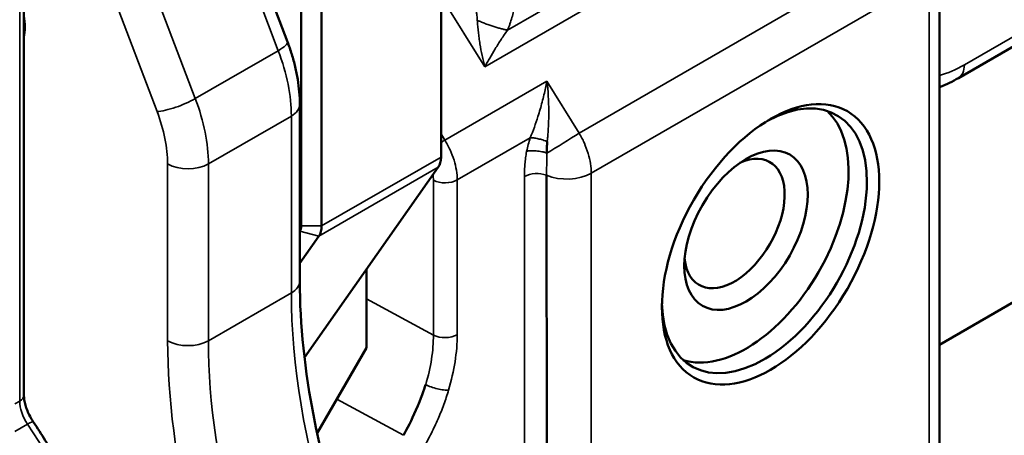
# Model space of a CAD drawing. Header units: millimetres. Extents: x 0 to 14369, y -869 to 2970.
# Tile 764 of 787: x 3826 to 3860, y 1928 to 1942. Entities that reach past the tile are written whole.
import ezdxf

# ---------------------------------------------------------------- set-up
doc = ezdxf.new("R2010")
doc.units = ezdxf.units.MM
doc.header["$LTSCALE"] = 10
doc.layers.add('Sichtbar (ISO)', color=7, linetype='Continuous', lineweight=50)
doc.layers.add('Sichtbar schmal (ISO)', color=7, linetype='Continuous', lineweight=35)

msp = doc.modelspace()

# ---------------------------------------------------------------- linework, layer by layer
at = {"layer": 'Sichtbar (ISO)'}
for p, q in [((3826.157, 1929.234), (3826.157, 1955.031)), ((3840.612, 1949.097), (3840.612, 1937.488)), ((3835.768, 1935.099), (3835.768, 1946.709)), ((3836.475, 1935.099), (3836.475, 1946.709)), ((3835.29, 1941.484), (3833.576, 1945.993)), ((3857.886, 1944.179), (3857.886, 1925.919)), ((3865.049, 1943.981), (3858.542, 1940.224)), ((3842.283, 1940.889), (3842.282, 1940.889)), ((3835.718, 1933.187), (3835.718, 1939.318)), ((3840.517, 1937.134), (3835.879, 1930.536)), ((3844.278, 1921.342), (3844.266, 1936.857)), ((3835.721, 1934.923), (3835.718, 1934.919)), ((3835.718, 1933.804), (3836.381, 1934.746)), ((3862.747, 1933.79), (3857.886, 1930.983)), ((3838.031, 1930.874), (3838.031, 1933.597)), ((3836.322, 1927.914), (3838.031, 1930.874))]:
    msp.add_line(p, q, dxfattribs=at)
for centre, major_axis, start_param, end_param in [((3824.419, 1943.014), (-1.25, 2.165), 3.741483, 4.112499), ((3851.819, 1934.584), (-2.513, -4.352), 5.527209, 10.180754), ((3851.183, 1934.951), (2.513, 4.352), 3.26858, 6.156198), ((3850.783, 1935.182), (1.229, 2.129), 2.465642, 6.959136), ((3839.905, 1937.896), (0.5, -0.866), 0.261799, 0.785398), ((3835.415, 1935.304), (0.25, -0.433), 0.261799, 0.785398), ((3835.768, 1935.508), (0.5, -0.866), 0.261799, 0.785398)]:
    msp.add_ellipse(centre, major_axis=major_axis, ratio=0.57735, start_param=start_param, end_param=end_param, dxfattribs=at)
for centre, major_axis in [((3852.032, 1934.461), (-2.663, -4.612)), ((3851.183, 1934.951), (1.513, 2.62))]:
    msp.add_ellipse(centre, major_axis=major_axis, ratio=0.57735, dxfattribs=at)
for points, knots in [([(3835.718, 1939.318), (3835.718, 1939.459), (3835.712, 1939.601), (3835.688, 1939.888), (3835.67, 1940.033), (3835.622, 1940.322), (3835.593, 1940.468), (3835.524, 1940.759), (3835.484, 1940.905), (3835.394, 1941.195), (3835.344, 1941.34), (3835.29, 1941.484)], [4.712389, 4.712389, 4.712389, 4.712389, 4.8148669, 4.8148669, 4.9173448, 4.9173448, 5.0198227, 5.0198227, 5.1223005, 5.1223005, 5.2247784, 5.2247784, 5.2247784, 5.2247784]), ([(3858.542, 1940.224), (3858.341, 1940.108), (3858.136, 1940.007), (3857.914, 1939.917), (3857.9, 1939.912), (3857.886, 1939.906)], [1.5707963, 1.5707963, 1.5707963, 1.5707963, 1.7204627, 1.7204627, 1.7303549, 1.7303549, 1.7303549, 1.7303549]), ([(3844.293, 1938.025), (3844.291, 1938.007), (3844.289, 1937.99), (3844.288, 1937.973), (3844.286, 1937.957), (3844.285, 1937.94), (3844.285, 1937.923), (3844.283, 1937.89), (3844.282, 1937.856), (3844.282, 1937.823), (3844.282, 1937.757), (3844.283, 1937.691), (3844.282, 1937.624)], [0, 0, 0, 0, 0.125, 0.125, 0.125, 0.25, 0.25, 0.25, 0.5, 0.5, 0.5, 0.9999967, 0.9999967, 0.9999967, 0.9999967]), ([(3835.718, 1933.187), (3835.718, 1931.691), (3835.884, 1930.086), (3836.544, 1926.77), (3837.039, 1925.059), (3838.325, 1921.651), (3839.117, 1919.953), (3840.289, 1917.86), (3840.556, 1917.406), (3840.831, 1916.958)], [1.5707963, 1.5707963, 1.5707963, 1.5707963, 1.8249661, 1.8249661, 2.0791358, 2.0791358, 2.3333056, 2.3333056, 2.4047554, 2.4047554, 2.4047554, 2.4047554]), ([(3839.306, 1927.842), (3839.437, 1928.067), (3839.59, 1928.361), (3839.922, 1929.12), (3840.027, 1929.432), (3840.079, 1929.591), (3840.081, 1929.598), (3840.082, 1929.601)], [-0.0977201, -0.0977201, -0.0977201, -0.0977201, -0.05228246, -0.05228246, 0, 0, 0.00087922, 0.00087922, 0.00087922, 0.00087922]), ([(3826.157, 1929.234), (3826.157, 1929.186), (3826.16, 1929.132), (3826.177, 1929.017), (3826.19, 1928.955), (3826.226, 1928.827), (3826.248, 1928.761), (3826.302, 1928.629), (3826.333, 1928.563), (3826.402, 1928.433), (3826.44, 1928.37), (3826.481, 1928.31)], [4.712389, 4.712389, 4.712389, 4.712389, 4.8947689, 4.8947689, 5.0771488, 5.0771488, 5.2595287, 5.2595287, 5.4419087, 5.4419087, 5.6242886, 5.6242886, 5.6242886, 5.6242886]), ([(3826.481, 1928.31), (3826.77, 1927.885), (3827.038, 1927.442), (3827.525, 1926.534), (3827.745, 1926.069), (3828.128, 1925.129), (3828.291, 1924.655), (3828.507, 1923.89), (3828.578, 1923.599), (3828.637, 1923.31)], [3.8004894, 3.8004894, 3.8004894, 3.8004894, 3.9806493, 3.9806493, 4.1608092, 4.1608092, 4.3409691, 4.3409691, 4.4527205, 4.4527205, 4.4527205, 4.4527205])]:
    msp.add_open_spline(points, degree=3, knots=knots, dxfattribs=at)
at = {"layer": 'Sichtbar schmal (ISO)'}
for p, q in [((3826.01, 1929.03), (3826.01, 1954.827)), ((3834.971, 1941.173), (3833.257, 1945.682)), ((3845.398, 1938.316), (3857.129, 1945.088)), ((3848.162, 1944.915), (3842.919, 1941.888)), ((3830.383, 1944.022), (3832.097, 1939.513)), ((3842.126, 1940.614), (3848.345, 1944.205)), ((3858.749, 1940.681), (3864.912, 1944.24)), ((3857.535, 1943.689), (3845.821, 1936.927)), ((3857.535, 1925.429), (3857.535, 1943.689)), ((3830.773, 1939.061), (3829.059, 1943.569)), ((3840.612, 1943.063), (3842.126, 1940.614)), ((3832.097, 1939.513), (3834.971, 1941.173)), ((3840.745, 1938.078), (3844.282, 1940.121)), ((3844.261, 1940.016), (3844.261, 1940.015)), ((3844.282, 1940.121), (3845.398, 1938.316)), ((3832.551, 1937.25), (3835.425, 1938.909)), ((3835.425, 1932.778), (3835.425, 1938.909)), ((3840.612, 1938.294), (3840.745, 1938.078)), ((3844.326, 1938.434), (3844.326, 1938.434)), ((3843.704, 1938.154), (3841.175, 1936.693)), ((3831.137, 1931.119), (3831.137, 1937.25)), ((3832.551, 1931.119), (3832.551, 1937.25)), ((3836.475, 1935.099), (3840.612, 1937.488)), ((3841.056, 1937.4), (3841.055, 1937.401)), ((3840.517, 1937.134), (3836.381, 1934.746)), ((3845.821, 1936.927), (3845.821, 1918.441)), ((3840.349, 1936.681), (3840.349, 1931.317)), ((3841.175, 1936.693), (3841.175, 1931.33)), ((3843.506, 1936.815), (3843.506, 1921.305)), ((3836.381, 1934.746), (3835.721, 1934.923)), ((3835.768, 1935.099), (3836.475, 1935.099)), ((3832.551, 1931.119), (3835.425, 1932.778)), ((3840.349, 1931.317), (3838.031, 1932.577)), ((3826.01, 1929.03), (3825.843, 1928.934)), ((3837.003, 1929.094), (3839.306, 1927.842)), ((3826.284, 1928.226), (3825.843, 1927.972))]:
    msp.add_line(p, q, dxfattribs=at)
for centre, major_axis, ratio, start_param, end_param in [((3834.355, 1941.129), (0.935, 0.355), 0.220152, 5.345768, 6.283185), ((3842.921, 1941.688), (0.892, 0.451), 0.132512, 4.253029, 4.254459), ((3831.89, 1940.951), (-2.5, 4.33), 0.57735, 3.926991, 4.43938), ((3842.921, 1941.688), (-0.448, -0.894), 0.556322, 5.899014, 5.899469), ((3858.749, 1944.463), (2.316, 4.011), 0.57735, 3.660378, 3.926991), ((3858.042, 1941.09), (0.5, -0.866), 0.57735, 0, 0.785398), ((3831.48, 1939.469), (0.935, 0.355), 0.220152, 3.774971, 5.345768), ((3829.015, 1939.291), (-2.5, 4.33), 0.57735, 3.926991, 4.43938), ((3834.718, 1939.318), (1, 0), 0.57735, 5.497787, 6.283185), ((3828.308, 1938.883), (-2, 3.464), 0.57735, 3.926991, 4.43938), ((3844.799, 1937.969), (1.02, 0.631), 0.021381, 4.168728, 5.32756), ((3840.447, 1937.907), (0.519, 0.321), 0.021378, 5.022392, 5.311056), ((3846.836, 1936.73), (-0.311, 3.813), 0.873402, 1.118019, 1.247553), ((3831.844, 1937.658), (1, 0), 0.57735, 3.926991, 5.497787), ((3843.93, 1936.569), (-0.6, 0), 0.57735, 4.119554, 5.497726), ((3844.973, 1937.417), (1.2, 0), 0.57735, 4.082117, 5.497787), ((3840.75, 1936.947), (0.61, 0), 0.57735, 3.995361, 5.481777), ((3834.718, 1933.187), (1, 0), 0.57735, 5.497787, 6.283185), ((3850.756, 1923.927), (10.841, -18.776), 0.57735, 3.926991, 4.761896), ((3847.175, 1921.859), (-11.341, 19.642), 0.57735, 0.785398, 1.109652), ((3831.844, 1931.527), (1, 0), 0.57735, 3.926991, 5.497787), ((3847.882, 1922.267), (-10.841, 18.776), 0.57735, 0.785398, 1.149892), ((3840.75, 1931.582), (-0.61, 0), 0.577351, 0.852893, 2.341061), ((3835.89, 1928.584), (-4.159, -5.445), 0.598583, 2.137786, 2.476029), ((3825.657, 1929.234), (0.5, 0), 0.57735, 5.497787, 6.283185), ((3826.717, 1928.622), (-0.5, 0.866), 0.57735, 0.785398, 1.697298), ((3826.068, 1928.029), (0.414, 0.281), 0.103013, 0, 0.95153), ((3822.475, 1924.745), (-4.4, 7.621), 0.57735, 4.198718, 4.83889)]:
    msp.add_ellipse(centre, major_axis=major_axis, ratio=ratio, start_param=start_param, end_param=end_param, dxfattribs=at)
for points, knots in [([(3841.87, 1942.225), (3841.868, 1942.253), (3841.864, 1942.308), (3841.854, 1942.42), (3841.83, 1942.617), (3841.762, 1943.011), (3841.674, 1943.337), (3841.608, 1943.54)], [0, 0, 0, 0, 0.0625, 0.125, 0.25, 0.5, 1, 1, 1, 1]), ([(3842.919, 1941.888), (3842.934, 1941.924), (3842.962, 1941.995), (3843.014, 1942.139), (3843.095, 1942.392), (3843.182, 1942.751), (3843.233, 1943.1), (3843.254, 1943.369), (3843.258, 1943.5), (3843.259, 1943.565)], [0, 0, 0, 0, 0.0625, 0.125, 0.25, 0.5, 0.75, 0.875, 1, 1, 1, 1]), ([(3842.126, 1940.614), (3842.118, 1940.646), (3842.11, 1940.679), (3842.102, 1940.711), (3842.094, 1940.743), (3842.087, 1940.776), (3842.079, 1940.809), (3842.064, 1940.874), (3842.05, 1940.941), (3842.036, 1941.007), (3842.009, 1941.141), (3841.984, 1941.276), (3841.962, 1941.412), (3841.951, 1941.48), (3841.941, 1941.548), (3841.932, 1941.616), (3841.922, 1941.684), (3841.914, 1941.752), (3841.906, 1941.82), (3841.898, 1941.888), (3841.891, 1941.956), (3841.885, 1942.023), (3841.879, 1942.091), (3841.874, 1942.158), (3841.87, 1942.225)], [0, 0, 0, 0, 0.0625, 0.0625, 0.0625, 0.125, 0.125, 0.125, 0.25, 0.25, 0.25, 0.5, 0.5, 0.5, 0.625, 0.625, 0.625, 0.75, 0.75, 0.75, 0.875, 0.875, 0.875, 1, 1, 1, 1]), ([(3842.919, 1941.888), (3842.915, 1941.889), (3842.911, 1941.889), (3842.907, 1941.89), (3842.903, 1941.891), (3842.899, 1941.891), (3842.895, 1941.892), (3842.887, 1941.893), (3842.879, 1941.895), (3842.871, 1941.896), (3842.854, 1941.899), (3842.837, 1941.903), (3842.819, 1941.906), (3842.801, 1941.91), (3842.782, 1941.914), (3842.763, 1941.919), (3842.744, 1941.923), (3842.724, 1941.928), (3842.704, 1941.933), (3842.664, 1941.943), (3842.621, 1941.955), (3842.578, 1941.968), (3842.534, 1941.98), (3842.489, 1941.994), (3842.442, 1942.009), (3842.396, 1942.024), (3842.349, 1942.04), (3842.301, 1942.056), (3842.253, 1942.073), (3842.205, 1942.09), (3842.157, 1942.109), (3842.133, 1942.118), (3842.109, 1942.127), (3842.084, 1942.136), (3842.06, 1942.146), (3842.036, 1942.155), (3842.012, 1942.165), (3841.988, 1942.175), (3841.964, 1942.185), (3841.941, 1942.195), (3841.929, 1942.2), (3841.917, 1942.205), (3841.905, 1942.21), (3841.899, 1942.212), (3841.893, 1942.215), (3841.887, 1942.217), (3841.882, 1942.22), (3841.876, 1942.222), (3841.87, 1942.225)], [0, 0, 0, 0, 0.015625, 0.015625, 0.015625, 0.03125, 0.03125, 0.03125, 0.0625, 0.0625, 0.0625, 0.125, 0.125, 0.125, 0.1875, 0.1875, 0.1875, 0.25, 0.25, 0.25, 0.375, 0.375, 0.375, 0.5, 0.5, 0.5, 0.625, 0.625, 0.625, 0.75, 0.75, 0.75, 0.8125, 0.8125, 0.8125, 0.875, 0.875, 0.875, 0.9375, 0.9375, 0.9375, 0.96875, 0.96875, 0.96875, 0.984375, 0.984375, 0.984375, 1, 1, 1, 1]), ([(3842.919, 1941.888), (3842.88, 1941.835), (3842.843, 1941.781), (3842.806, 1941.727), (3842.769, 1941.673), (3842.732, 1941.619), (3842.697, 1941.565), (3842.661, 1941.511), (3842.627, 1941.456), (3842.592, 1941.402), (3842.558, 1941.348), (3842.524, 1941.294), (3842.491, 1941.24), (3842.425, 1941.132), (3842.362, 1941.025), (3842.301, 1940.92), (3842.271, 1940.868), (3842.241, 1940.816), (3842.212, 1940.765), (3842.197, 1940.74), (3842.183, 1940.714), (3842.168, 1940.689), (3842.154, 1940.664), (3842.14, 1940.639), (3842.126, 1940.614)], [0, 0, 0, 0, 0.125, 0.125, 0.125, 0.25, 0.25, 0.25, 0.375, 0.375, 0.375, 0.5, 0.5, 0.5, 0.75, 0.75, 0.75, 0.875, 0.875, 0.875, 0.9375, 0.9375, 0.9375, 1, 1, 1, 1]), ([(3844.282, 1940.121), (3844.275, 1940.081), (3844.267, 1940.042), (3844.259, 1940.002), (3844.251, 1939.963), (3844.242, 1939.923), (3844.233, 1939.883), (3844.216, 1939.802), (3844.198, 1939.721), (3844.178, 1939.639), (3844.139, 1939.475), (3844.095, 1939.309), (3844.048, 1939.142), (3844.024, 1939.058), (3843.998, 1938.975), (3843.972, 1938.892), (3843.894, 1938.642), (3843.805, 1938.393), (3843.704, 1938.154)], [0, 0, 0, 0, 0.0625, 0.0625, 0.0625, 0.125, 0.125, 0.125, 0.25, 0.25, 0.25, 0.5, 0.5, 0.5, 0.625, 0.625, 0.625, 1, 1, 1, 1]), ([(3844.293, 1938.025), (3844.295, 1938.046), (3844.299, 1938.089), (3844.307, 1938.175), (3844.32, 1938.326), (3844.334, 1938.545), (3844.344, 1938.81), (3844.351, 1939.342), (3844.326, 1939.783), (3844.282, 1940.121)], [0, 0, 0, 0, 0.03125, 0.0625, 0.125, 0.25, 0.375, 0.5, 1, 1, 1, 1]), ([(3845.821, 1936.927), (3845.821, 1937.033), (3845.803, 1937.259), (3845.724, 1937.604), (3845.588, 1937.96), (3845.497, 1938.14), (3845.449, 1938.229), (3845.415, 1938.287), (3845.398, 1938.316)], [0, 0, 0, 0, 0.212331, 0.424793, 0.637259, 0.78752, 0.893762, 1, 1, 1, 1]), ([(3843.704, 1938.154), (3843.709, 1938.154), (3843.718, 1938.154), (3843.732, 1938.154), (3843.764, 1938.153), (3843.824, 1938.15), (3843.974, 1938.123), (3844.053, 1938.103), (3844.135, 1938.08), (3844.214, 1938.054), (3844.254, 1938.04), (3844.273, 1938.032), (3844.286, 1938.027), (3844.293, 1938.025)], [0, 0, 0, 0, 0.056068, 0.112225, 0.191836, 0.305028, 0.466427, 0.581042, 0.694966, 0.808158, 0.88777, 0.943926, 1, 1, 1, 1]), ([(3843.506, 1936.815), (3843.505, 1936.849), (3843.505, 1936.989), (3843.511, 1937.166), (3843.527, 1937.347), (3843.545, 1937.494), (3843.563, 1937.607), (3843.578, 1937.684)], [0, 0, 0, 0, 0.125, 0.5, 0.625, 0.75, 1, 1, 1, 1]), ([(3843.578, 1937.684), (3843.6, 1937.689), (3843.623, 1937.694), (3843.648, 1937.697), (3843.673, 1937.701), (3843.7, 1937.703), (3843.728, 1937.704), (3843.784, 1937.707), (3843.847, 1937.706), (3843.911, 1937.701), (3843.943, 1937.698), (3843.975, 1937.694), (3844.008, 1937.69), (3844.04, 1937.685), (3844.072, 1937.68), (3844.104, 1937.673), (3844.119, 1937.67), (3844.135, 1937.667), (3844.15, 1937.663), (3844.165, 1937.659), (3844.181, 1937.656), (3844.196, 1937.651), (3844.211, 1937.647), (3844.226, 1937.643), (3844.24, 1937.638), (3844.247, 1937.636), (3844.254, 1937.634), (3844.261, 1937.631), (3844.268, 1937.629), (3844.275, 1937.627), (3844.282, 1937.624)], [0, 0, 0, 0, 0.1254474, 0.1254474, 0.1254474, 0.25, 0.25, 0.25, 0.5, 0.5, 0.5, 0.625, 0.625, 0.625, 0.75, 0.75, 0.75, 0.8117319, 0.8117319, 0.8117319, 0.875, 0.875, 0.875, 0.9375, 0.9375, 0.9375, 0.96875, 0.96875, 0.96875, 0.9998995, 0.9998995, 0.9998995, 0.9998995]), ([(3844.282, 1937.624), (3844.282, 1937.607), (3844.282, 1937.59), (3844.282, 1937.573), (3844.282, 1937.556), (3844.282, 1937.539), (3844.282, 1937.522), (3844.282, 1937.488), (3844.282, 1937.454), (3844.282, 1937.421), (3844.281, 1937.355), (3844.279, 1937.29), (3844.277, 1937.226), (3844.274, 1937.163), (3844.271, 1937.1), (3844.269, 1937.039), (3844.267, 1936.977), (3844.265, 1936.916), (3844.266, 1936.857)], [0, 0, 0, 0, 0.0625, 0.0625, 0.0625, 0.125, 0.125, 0.125, 0.25, 0.25, 0.25, 0.5, 0.5, 0.5, 0.75, 0.75, 0.75, 1, 1, 1, 1]), ([(3840.874, 1929.409), (3840.824, 1929.241), (3840.768, 1929.074), (3840.707, 1928.907), (3840.646, 1928.74), (3840.58, 1928.573), (3840.508, 1928.408), (3840.436, 1928.243), (3840.359, 1928.079), (3840.277, 1927.916), (3840.195, 1927.753), (3840.108, 1927.592), (3840.016, 1927.432)], [0, 0, 0, 0, 0.25, 0.25, 0.25, 0.5, 0.5, 0.5, 0.75, 0.75, 0.75, 1, 1, 1, 1]), ([(3840.874, 1929.409), (3840.826, 1929.404), (3840.711, 1929.407), (3840.488, 1929.45), (3840.261, 1929.516), (3840.136, 1929.572), (3840.082, 1929.601)], [0, 0, 0, 0, 0.25, 0.5, 0.75, 1, 1, 1, 1])]:
    msp.add_open_spline(points, degree=3, knots=knots, dxfattribs=at)
for points in [[(3841.175, 1936.693), (3841.175, 1936.8), (3841.155, 1937.024), (3841.07, 1937.378), (3840.935, 1937.735), (3840.813, 1937.967), (3840.745, 1938.078)], [(3840.335, 1936.875), (3840.344, 1936.809), (3840.349, 1936.744), (3840.349, 1936.681)], [(3840.082, 1929.601), (3840.17, 1929.898), (3840.305, 1930.489), (3840.35, 1931.05), (3840.349, 1931.317)]]:
    msp.add_open_spline(points, degree=3, dxfattribs=at)

doc.saveas('drawing.dxf')
